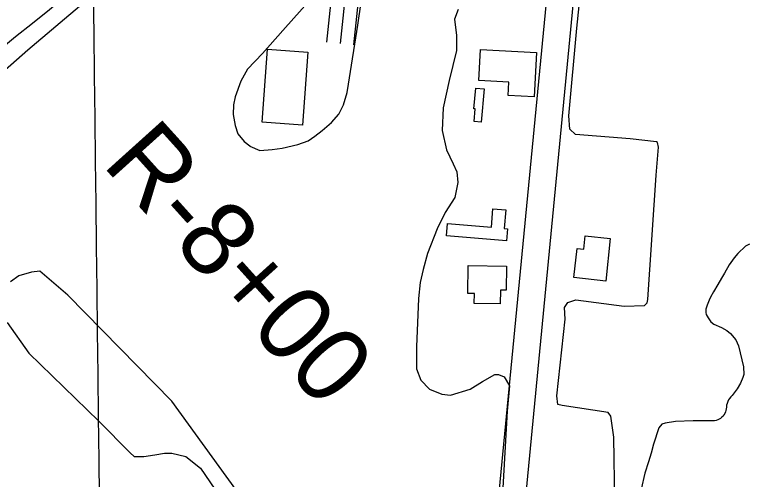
# Model space of a CAD drawing. Extents: x 3704301 to 3742427, y 506229 to 532009.
# Drawn here: x 3713691 to 3714502, y 517227 to 517742 of the extents above; entities that cross this region are included whole.
import ezdxf

# ---------------------------------------------------------------- set-up
doc = ezdxf.new("R2010")
doc.units = 0
for name, color, linetype in [('V-BLDG-OTLN', 7, 'Continuous'), ('V-GRID-MAJR', 7, 'Continuous'), ('V-LEVE-TOET', 7, 'Continuous'), ('V-RIVR-RANG-IDEN', 7, 'Continuous'), ('V-ROAD-CNTR', 7, 'Continuous'), ('V-SITE-VEGE', 7, 'Continuous')]:
    doc.layers.add(name, color=color, linetype=linetype)

msp = doc.modelspace()

# ---------------------------------------------------------------- linework, layer by layer
at = {"layer": 'V-BLDG-OTLN'}
for points in [[(3714015.42, 517700.35), (3714009.47, 517619.51), (3713964.86, 517622.79), (3713970.81, 517703.64)], [(3714238.13, 517667.33), (3714205.04, 517669.14), (3714206.92, 517703.43), (3714268.86, 517700.04), (3714266.17, 517650.88), (3714237.32, 517652.46)], [(3714210.74, 517659.7), (3714207.52, 517622.82), (3714199.63, 517623.51), (3714200.86, 517637.58), (3714199.56, 517637.7), (3714201.55, 517660.5)], [(3714235.72, 517491.48), (3714169.06, 517496.99), (3714170.17, 517510.45), (3714218.88, 517506.43), (3714220.59, 517527.02), (3714234.77, 517525.85), (3714233.06, 517505.16), (3714236.83, 517504.85)], [(3714350.58, 517494.11), (3714345.49, 517446.84), (3714310.21, 517450.63), (3714313.69, 517483), (3714321.14, 517482.19), (3714322.74, 517497.11)], [(3714192.84, 517433.23), (3714193.24, 517463.96), (3714235.48, 517463.41), (3714235.13, 517436.62), (3714228.76, 517436.7), (3714228.56, 517421.78), (3714199.9, 517422.16), (3714200.04, 517433.14)]]:
    msp.add_lwpolyline(points, close=True, dxfattribs=at)
at = {"layer": 'V-GRID-MAJR'}
for points in [[(3713850.36, 511710.7), (3713778.1, 517769.29), (3713705.82, 523829.82), (3713633.53, 529890.36), (3713633.51, 529892.28)], [(3708498.53, 517706.7), (3713778.1, 517769.29), (3719057.66, 517832.65), (3724337.21, 517896.77), (3729616.75, 517961.66), (3734896.28, 518027.32), (3740175.8, 518093.74), (3740175.81, 518093.74)]]:
    msp.add_spline(points, degree=3, dxfattribs=at)
at = {"layer": 'V-LEVE-TOET'}
msp.add_lwpolyline([(3713673.18, 517702.57), (3713691.72, 517717.76), (3713710.41, 517732.76), (3713729.25, 517747.58), (3713775.85, 517787.61), (3713822.24, 517827.9), (3713868.4, 517868.45), (3713893, 517889.2), (3713917.46, 517910.1), (3713941.81, 517931.14), (3713966.02, 517952.34), (3713990.1, 517973.68), (3714005.91, 517986.49), (3714021.54, 517999.52), (3714037.02, 518012.73), (3714052.32, 518026.14), (3714067.45, 518039.75), (3714082.4, 518053.54), (3714097.18, 518067.53), (3714184.83, 518140.06), (3714299, 518235.34), (3714381.09, 518300.29), (3714400.57, 518313.09)], dxfattribs=at)
at = {"layer": 'V-ROAD-CNTR'}
for points in [[(3714301.78, 517985.31), (3714116.29, 518004.3), (3714102.25, 518005.26), (3714092.83, 518004.48), (3714080.31, 517999.35), (3714070.44, 517990.37), (3714063.93, 517974.58), (3714036.26, 517711.66)], [(3715033.27, 517903.01), (3714888.08, 517913.93), (3714759.82, 517926), (3714342.04, 517966.11), (3714115.02, 517989.35), (3714102.36, 517990.22), (3714096.37, 517989.72), (3714088.44, 517986.47), (3714083.02, 517981.55), (3714078.63, 517970.87), (3714051.18, 517710.09)], [(3714298.9, 517955.44), (3714113.75, 517974.41), (3714102.47, 517975.17), (3714099.92, 517974.96), (3714096.58, 517973.6), (3714095.61, 517972.72), (3714093.32, 517967.15), (3714066.1, 517708.52)], [(3714214.83, 516863.47), (3714201.67, 516901.52), (3714201.12, 516916.4), (3714201.84, 516948.48), (3714298.9, 517955.44)], [(3714243.18, 516873.28), (3714231.49, 516907.1), (3714231.13, 516916.63), (3714231.81, 516946.7), (3714328.74, 517952.31)]]:
    msp.add_lwpolyline(points, dxfattribs=at)
at = {"layer": 'V-SITE-VEGE'}
for points in [[(3713589.58, 517601.09), (3713705.27, 517702.87), (3713829.6, 517808.14), (3713959.69, 517915.15), (3713992.5, 517940.61), (3714001.15, 517942.36), (3714014.42, 517941.24), (3714028.27, 517935.5), (3714038.67, 517928.61), (3714045.03, 517921.12), (3714051.41, 517909.6), (3714054.9, 517896.92), (3714053.79, 517878.47), (3714049.23, 517855.38), (3714018.31, 517758.99), (3713987.83, 517724.31)], [(3714305.9, 517615.15), (3714304.68, 517630.01), (3714313.37, 517726.96), (3714329.64, 517882.8), (3714334.29, 517930.97), (3714338.43, 517938.72), (3714343.18, 517941.7), (3714390.17, 517938.84), (3714453.8, 517935.42)], [(3713987.83, 517724.31), (3713965.4, 517698.88), (3713948.71, 517681.54), (3713941.25, 517668.26), (3713934.94, 517650.94), (3713933.23, 517642.28), (3713932.68, 517631.32), (3713935.02, 517619.22), (3713937.92, 517609.99), (3713944.86, 517601.36), (3713951.22, 517596.76), (3713951.22, 517596.18), (3713962.19, 517591.6), (3713976.03, 517592.78), (3713986.99, 517593.96), (3714004.28, 517598.04), (3714015.81, 517602.11), (3714023.29, 517607.31), (3714031.35, 517613.68), (3714041.71, 517622.36), (3714049.77, 517631.6), (3714054.93, 517641.99), (3714058.93, 517655.85), (3714060.64, 517665.08), (3714070.87, 517730.28), (3714086.19, 517835.29)], [(3714182.14, 517747.85), (3714178.13, 517736.88), (3714180.18, 517718.91)], [(3714180.18, 517718.91), (3714180.22, 517702.26), (3714171.98, 517668.94), (3714165.51, 517638.6), (3714164.38, 517613.62), (3714169.19, 517592.22), (3714176.36, 517576.78), (3714180.54, 517567.87), (3714181.76, 517555.98), (3714178.23, 517539.32), (3714167.57, 517522.64), (3714158.69, 517504.78), (3714148.05, 517477.4), (3714143.34, 517459.55), (3714139.8, 517445.27), (3714138.06, 517427.42), (3714135.81, 517373.9), (3714135.87, 517349.52), (3714140.66, 517337.05), (3714150.2, 517326.96), (3714163.89, 517321.64), (3714173.4, 517320.47), (3714195.39, 517327.07), (3714209.05, 517335.43), (3714222.7, 517343.19), (3714226.87, 517343.2), (3714232.82, 517340.84), (3714238.79, 517330.74), (3714236.48, 517302.79), (3714227.34, 517145.78)], [(3714355.65, 517201.38), (3714354.29, 517273.93), (3714351.26, 517297.11), (3714348.28, 517301.27), (3714297.12, 517308.88), (3714292.36, 517310.05), (3714291.15, 517319.57), (3714300.46, 517404.63), (3714299.84, 517417.71), (3714303.39, 517423.07), (3714312.3, 517426.06), (3714365.84, 517419.05), (3714388.43, 517419.7), (3714391.4, 517422.68), (3714391.99, 517426.25), (3714401.17, 517564.23), (3714404.07, 517595.16), (3714402.87, 517600.51), (3714401.68, 517601.1), (3714372.53, 517604.6), (3714311.86, 517609.22), (3714305.9, 517615.15)], [(3714504.86, 517487.69), (3714500.34, 517485.48), (3714491.76, 517477.48), (3714487.64, 517472.73), (3714482.29, 517464.7), (3714477, 517455.61), (3714473.85, 517449.87), (3714469.71, 517442.88)], [(3713962.04, 517179.63), (3713864.79, 517313.79), (3713749.74, 517431.26), (3713718.76, 517457.94), (3713709.25, 517456.73), (3713695.58, 517452.53), (3713686.08, 517445.97)], [(3714469.71, 517442.88), (3714464.78, 517434.84), (3714461.42, 517428.9), (3714459.91, 517425.75), (3714457.68, 517420.15), (3714456.37, 517415.66), (3714456.26, 517412.07), (3714456.66, 517409.68), (3714458.95, 517405.93), (3714462.07, 517401.54), (3714465.21, 517399.2), (3714473.54, 517395.53), (3714479.63, 517392.23), (3714483.68, 517388.76), (3714489.51, 517381.6), (3714492.54, 517375.03), (3714494.3, 517367.35), (3714498.23, 517351.78), (3714498.29, 517343.34), (3714497.48, 517340.11), (3714494.82, 517333.67), (3714491.18, 517327.52), (3714485.56, 517320), (3714484.07, 517318.52), (3714482.75, 517316.9), (3714481.6, 517315.14), (3714480.66, 517313.26), (3714479.91, 517311.3), (3714479.39, 517309.26), (3714479.08, 517307.18), (3714478.98, 517305.36), (3714478.66, 517303.58), (3714478.14, 517301.84), (3714477.41, 517300.17), (3714476.48, 517298.61), (3714475.39, 517297.17), (3714474.12, 517295.86), (3714472.72, 517294.73), (3714471.18, 517293.76), (3714469.54, 517292.98), (3714467.82, 517292.41), (3714466.04, 517292.04), (3714442.26, 517291.98), (3714422.64, 517291.34), (3714411.34, 517289.53), (3714407.78, 517288.33), (3714404.22, 517284.16), (3714398.32, 517266.3), (3714395.96, 517256.19), (3714393.01, 517246.67), (3714388.88, 517234.17), (3714384.76, 517216.32)], [(3713682.62, 517400.77), (3713706.49, 517366.93), (3713783.97, 517291.6), (3713818.55, 517256.59), (3713823.31, 517252.44), (3713834.02, 517252.47), (3713845.91, 517254.28), (3713856.61, 517256.09), (3713864.93, 517256.11), (3713880.4, 517252.58), (3713896.49, 517239.54), (3713912.6, 517216.38)]]:
    msp.add_lwpolyline(points, dxfattribs=at)

# ---------------------------------------------------------------- texts
at = {"layer": 'V-RIVR-RANG-IDEN'}
msp.add_text('R-8+00', height=83, rotation=312.01099, dxfattribs=at).set_placement((3713786.59, 517575.93))

doc.saveas('drawing.dxf')
